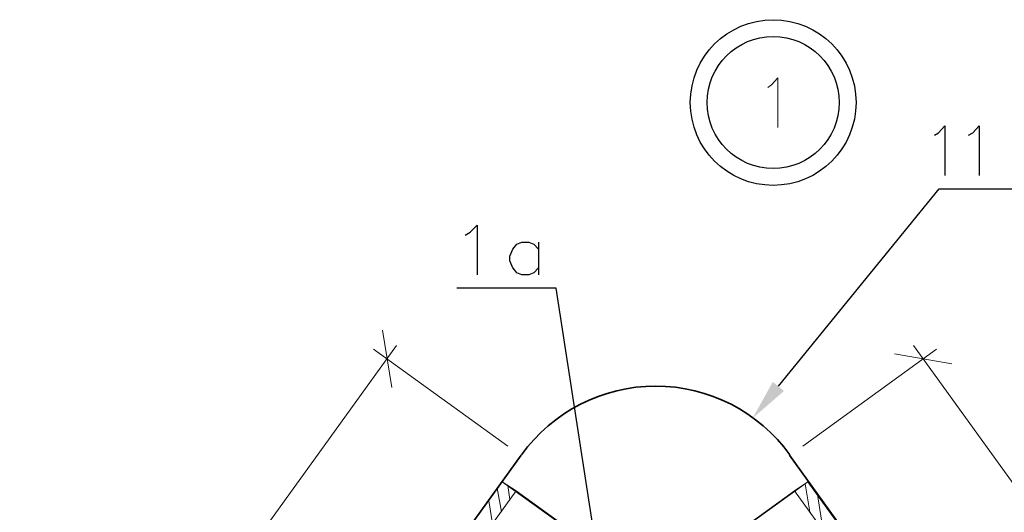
# Model space of a CAD drawing. Header units: millimetres. Extents: x 2063114 to 14983986, y -126020516 to 213791.
# Tile 269 of 656: x 2351286 to 2355936, y -1192031 to -1189704. Entities that reach past the tile are written whole.
import ezdxf

# ---------------------------------------------------------------- set-up
doc = ezdxf.new("R2010")
doc.units = ezdxf.units.MM
doc.layers.add('PDF2_Geometry', color=7, linetype='Continuous')
doc.layers.add('PDF2_Solid Fills', color=7, linetype='Continuous')

msp = doc.modelspace()

# ---------------------------------------------------------------- linework, layer by layer
at = {"layer": 'PDF2_Geometry', "linetype": 'ByBlock', "lineweight": 20}
msp.add_lwpolyline([(2354820.07847, -1190024.4469), (2354836.6332, -1190011.23614), (2354866.30236, -1189978.20924), (2354866.30236, -1190212.7002)], dxfattribs=at)
at = {"layer": 'PDF2_Geometry', "linetype": 'ByBlock', "lineweight": 25}
for points in [[(2355606.13235, -1190249.02979), (2355625.96225, -1190239.12172), (2355655.68645, -1190206.09482), (2355655.68645, -1190440.58578)], [(2355767.99166, -1190249.02979), (2355787.76651, -1190239.12172), (2355817.49072, -1190206.09482), (2355817.49072, -1190440.58578)], [(2354869.63257, -1191434.69534), (2355629.25117, -1190503.33688), (2356098.26061, -1190503.33688)], [(2353390.04141, -1190721.3144), (2353413.14647, -1190708.10364), (2353446.15961, -1190675.07674), (2353446.15961, -1190909.5677)], [(2353736.81005, -1190876.54081), (2353713.69122, -1190899.65963), (2353690.58616, -1190909.5677), (2353657.51798, -1190909.5677), (2353634.41291, -1190899.65963), (2353624.51861, -1190886.44887), (2353614.6243, -1190876.54081), (2353601.39978, -1190843.51391), (2353601.39978, -1190820.39508), (2353614.6243, -1190787.36819), (2353634.41291, -1190764.24936), (2353657.51798, -1190754.34129), (2353690.58616, -1190754.34129), (2353713.69122, -1190764.24936), (2353736.81005, -1190787.36819)], [(2353736.81005, -1190754.34129), (2353736.81005, -1190909.5677)], [(2354103.42235, -1192808.6142), (2353819.37729, -1190972.3188), (2353350.42289, -1190972.3188)]]:
    msp.add_lwpolyline(points, dxfattribs=at)
at = {"layer": 'PDF2_Geometry', "linetype": 'ByBlock', "lineweight": 18}
for points in [[(2353043.27276, -1191441.30072), (2353000.31028, -1191170.48018)], [(2351332.46581, -1193647.49735), (2353066.37783, -1191243.13935)], [(2353591.50547, -1191718.72665), (2352957.36155, -1191259.6528)], [(2354985.21295, -1191718.72665), (2355616.02665, -1191259.6528)], [(2357244.25261, -1193647.49735), (2355507.06542, -1191243.13935)], [(2355688.69959, -1191329.00928), (2355417.87904, -1191282.77162)]]:
    msp.add_lwpolyline(points, dxfattribs=at)
at = {"layer": 'PDF2_Geometry', "linetype": 'ByBlock', "lineweight": 35}
for points in [[(2353654.24281, -1191761.66161), (2352012.79233, -1194040.51741)], [(2356563.92608, -1194040.51741), (2354922.47561, -1191761.66161)]]:
    msp.add_lwpolyline(points, dxfattribs=at)
at = {"layer": 'PDF2_Geometry', "linetype": 'ByBlock', "lineweight": 13}
for points in [[(2352009.50341, -1195572.96537), (2354291.6619, -1192408.98877), (2353565.07019, -1191887.16381), (2351286.24191, -1195047.83773), (2353565.07019, -1191887.16381), (2353631.12398, -1191930.09878), (2351348.96549, -1195094.07539), (2353631.12398, -1191930.09878), (2354228.93832, -1192362.75111), (2351946.77983, -1195526.72772)], [(2353561.78126, -1192029.17947), (2353541.95137, -1191916.88802)], [(2353601.39978, -1191969.73105), (2353591.50547, -1191903.67726)], [(2356567.21501, -1195572.96537), (2354285.05652, -1192408.98877), (2355008.31801, -1191887.16381), (2357290.4765, -1195047.83773), (2355008.31801, -1191887.16381), (2354945.59443, -1191930.09878), (2357227.75292, -1195094.07539), (2354945.59443, -1191930.09878), (2354347.7801, -1192362.75111), (2356629.93859, -1195526.72772)], [(2355018.26736, -1192029.17947), (2354995.14854, -1191897.07188)], [(2354952.19981, -1191940.00685), (2354948.8696, -1191930.09878)], [(2355081.0047, -1192118.35208), (2355054.61071, -1191946.61223)], [(2353518.83254, -1192085.32519), (2353502.33285, -1191976.33643)]]:
    msp.add_lwpolyline(points, dxfattribs=at)
at = {"layer": 'PDF2_Geometry', "linetype": 'ByBlock', "lineweight": 25}
for centre, radius in [((2354844.89123, -1190095.43966), 391.35365), ((2354844.90763, -1190095.39574), 312.04518)]:
    msp.add_circle(centre, radius, dxfattribs=at)
at = {"layer": 'PDF2_Geometry', "linetype": 'ByBlock', "lineweight": 35}
msp.add_arc((2354289.94453, -1192215.92208), 781.22674, 35.80254413, 144.19745587, dxfattribs=at)
at = {"layer": 'PDF2_Solid Fills', "linetype": 'ByBlock', "transparency": 33554559}
msp.add_solid([(2354896.02657, -1191457.81417), (2354747.44682, -1191586.61906), (2354843.18353, -1191414.87921)], dxfattribs=at)

doc.saveas('drawing.dxf')
